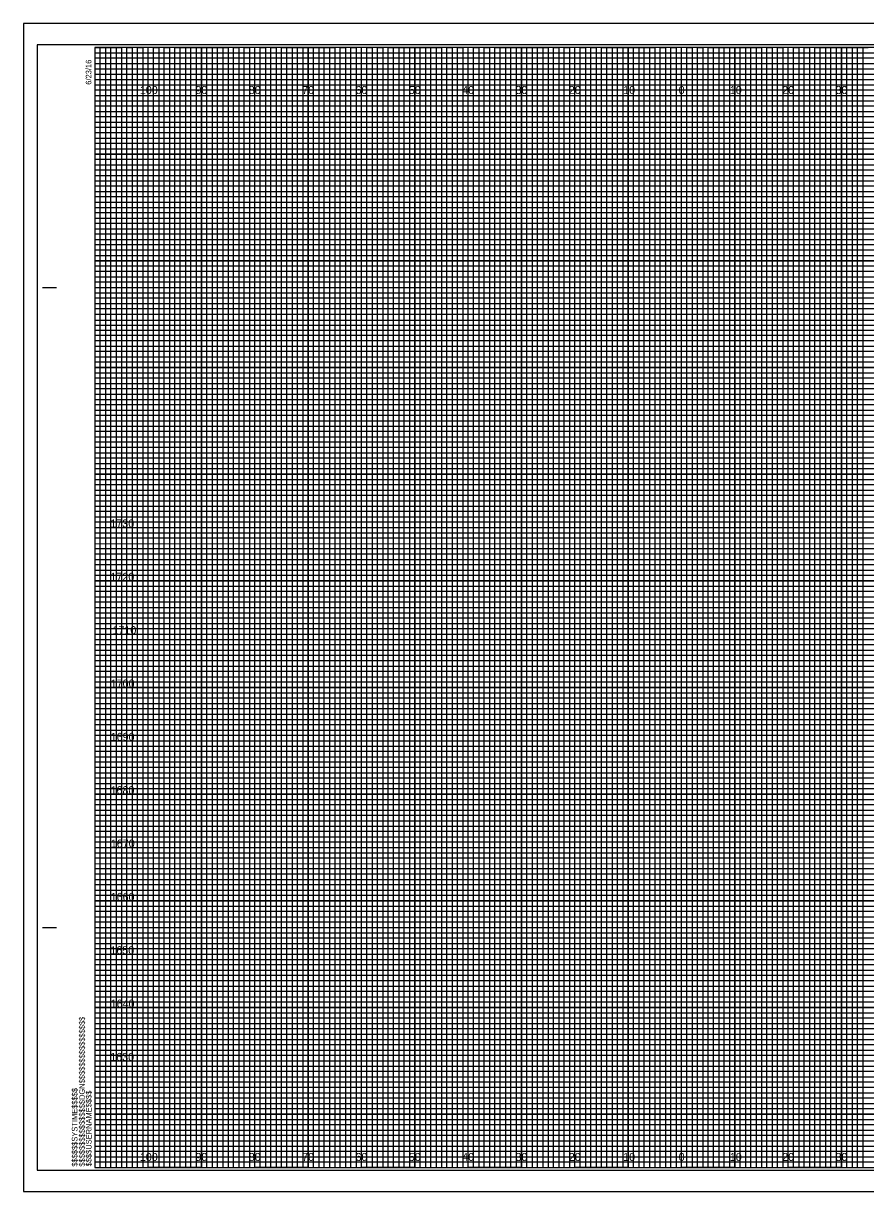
# Model space of a CAD drawing. Extents: x -13 to 323, y -5 to 6154.
# Drawn here: x -13.4 to 144.5, y 2195.5 to 2414.5 of the extents above; entities that cross this region are included whole.
import ezdxf

# ---------------------------------------------------------------- set-up
doc = ezdxf.new("R2010")
doc.units = 0
for name, color, linetype in [('Prop Retaining Wall', 7, 'Continuous'), ('Prop XS Alignment Label', 7, 'Continuous'), ('Prop XS DDE', 7, 'Continuous'), ('Prop XS DDE Elevations', 7, 'Continuous'), ('Prop XS DDE Slope Text', 7, 'Continuous'), ('Prop XS Earthwork Shape', 7, 'Continuous'), ('Prop XS Elevation Labels', 7, 'Continuous'), ('Prop XS Station Labels', 7, 'Continuous'), ('Raster_Level_0', 7, 'Continuous'), ('Scratch_Level_3', 7, 'Continuous'), ('Sheet Cutting Line CELL', 7, 'Continuous')]:
    doc.layers.add(name, color=color, linetype=linetype)

msp = doc.modelspace()

# ---------------------------------------------------------------- linework, layer by layer
at = {"layer": 'Prop Retaining Wall'}
for p, q in [((0, 2409), (260, 2409)), ((260, 2407.98), (0, 2407.98)), ((0, 2407.98), (0, 2407)), ((0, 2407), (260, 2407)), ((260, 2405.89), (0, 2405.89)), ((0, 2405.89), (0, 2404)), ((0, 2404), (320, 2404))]:
    msp.add_line(p, q, dxfattribs=at)
for points in [[(0, 2403), (270, 2403), (320, 2403), (320, 2402), (0, 2402)], [(0, 2401), (320, 2401), (320, 2399), (0, 2399)], [(0, 2398), (320, 2398), (320, 2397), (0, 2396.98)], [(0, 2396), (320, 2396), (320, 2394), (0, 2394)], [(0, 2393), (320, 2393), (320, 2392), (0, 2392)], [(0, 2391), (320, 2391), (320, 2389), (0, 2389)], [(0, 2388), (320, 2388), (320, 2387), (0, 2387)], [(0, 2386), (320, 2386), (320, 2384), (0, 2384)], [(0, 2383), (320, 2383), (320, 2382), (0, 2382)], [(0, 2381), (320, 2381), (320, 2379), (0, 2379)], [(0, 2378), (320, 2378), (320, 2377), (0, 2377)], [(0, 2376), (320, 2376), (320, 2373.95), (320, 2373), (320, 2372), (0, 2372)], [(0, 2374), (320, 2374), (320, 2373), (0, 2373)], [(0, 2371), (320, 2371), (320, 2369), (0, 2369.03)], [(0, 2369.03), (320, 2369), (320, 2368), (0, 2368)], [(0, 2367), (320, 2367), (320, 2366), (0, 2366)], [(0, 2364), (320, 2364), (320, 2363), (0, 2363)], [(0, 2362), (320, 2362), (320, 2361), (0, 2361)], [(-0.07, 2358.89), (320, 2358.89), (320, 2357.88), (-0.07, 2357.88)], [(0, 2357), (320, 2357), (320, 2356), (0, 2356)], [(0, 2354), (320, 2354), (320, 2353), (0, 2353)], [(0, 2352), (320, 2352), (320, 2351), (0, 2351)], [(0, 2349), (320, 2349), (320, 2348), (0, 2348)], [(0, 2347), (320, 2347), (320, 2346), (0, 2346)], [(0, 2344), (320, 2344), (320, 2343), (0, 2343)], [(0, 2342), (320, 2342), (320, 2341), (0, 2341)], [(0, 2339), (320, 2339), (319.99, 2337.98), (0, 2338)], [(0, 2337), (320, 2337), (320, 2336), (0, 2336)], [(0, 2334), (320, 2334), (320, 2333), (0, 2333)], [(0, 2332), (320, 2332), (320, 2331), (0, 2331)], [(0, 2329), (320, 2329), (320, 2328), (0, 2328)], [(0, 2327), (320, 2327), (320, 2326), (0, 2326)], [(0, 2324), (320, 2324), (320, 2323), (0, 2323)], [(0, 2322), (320, 2322), (320, 2321), (0, 2321)], [(0, 2319), (320, 2319), (320, 2318), (0, 2318)], [(0, 2316.99), (320.07, 2316.91), (320, 2316), (0, 2316)], [(0, 2314), (320, 2314), (320, 2313), (0, 2313)], [(0, 2312), (320, 2312), (320, 2311), (0, 2311)], [(0, 2309), (320, 2309), (320, 2308), (0, 2308)], [(0, 2307), (320, 2307), (320, 2306), (0, 2306)], [(0, 2304), (320, 2304), (320, 2303), (0, 2303)], [(0, 2302), (320, 2302), (320, 2301), (0, 2301)], [(0, 2299), (320, 2299), (320, 2298), (0, 2298)], [(0, 2297), (320, 2297), (320, 2296), (0, 2296)], [(0, 2294), (320, 2294), (320, 2293), (0, 2293)], [(0, 2292), (320, 2292), (320, 2291), (0, 2291)], [(0, 2289), (320, 2289), (320, 2288), (0, 2288)], [(0, 2287), (320, 2287), (320, 2286), (0, 2286)], [(0, 2284), (320, 2284), (320, 2283), (0, 2283)], [(0, 2282), (320, 2282), (320, 2281), (0, 2281)], [(0, 2279), (320, 2279), (319.99, 2277.98), (0, 2278)], [(0, 2277), (320, 2277), (320, 2276), (0, 2276)], [(0, 2274), (320, 2274), (320, 2273), (0, 2273)], [(0, 2272), (320, 2272), (320, 2271), (0, 2271)], [(0, 2269), (320, 2269), (320, 2268), (0, 2268)], [(0, 2267), (320, 2267), (320, 2266), (0, 2266)], [(0, 2264), (320, 2264), (320, 2263), (0, 2263)], [(0, 2262), (320, 2262), (320, 2261), (0, 2261)], [(0, 2259), (320, 2259), (320, 2258), (0, 2258)], [(0, 2256.99), (320.07, 2256.91), (320, 2256), (0, 2256)], [(0, 2254), (320, 2254), (320, 2253), (0, 2253)], [(0, 2252), (320, 2252), (320, 2251), (0, 2251)], [(0, 2249), (320, 2249), (320, 2248), (0, 2248)], [(0, 2247), (320, 2247), (320, 2246), (0, 2246)], [(0, 2244), (320, 2244), (320, 2243), (0, 2243)], [(0, 2242), (320, 2242), (320, 2241), (0, 2241)], [(0, 2239), (320, 2239), (320, 2238), (0, 2238)], [(0, 2237), (320, 2237), (320, 2236), (0, 2236)], [(0, 2234), (320, 2234), (320, 2233), (0, 2233)], [(0, 2232), (320, 2232), (320, 2231), (0, 2231)], [(0, 2229), (320, 2229), (320, 2228), (0, 2228)], [(0, 2227), (320, 2227), (320, 2226), (0, 2226)], [(0, 2224), (320, 2224), (320, 2223), (0, 2223)], [(0, 2222), (320, 2222), (320, 2221), (0, 2221)], [(0, 2219), (320, 2219), (320, 2218), (0, 2218)], [(0, 2217), (320, 2217), (320, 2216), (0, 2216)], [(0, 2214), (320, 2214), (320, 2213), (0, 2213)], [(0, 2212), (320, 2212), (320, 2211), (0, 2211)], [(0, 2209), (320, 2209), (320, 2208), (0, 2208)], [(0, 2207), (320, 2207), (320, 2206), (0, 2206)], [(0, 2204), (320, 2204), (320, 2203), (0, 2203)], [(0, 2202), (320, 2202), (320, 2201), (0, 2201)]]:
    msp.add_lwpolyline(points, dxfattribs=at)
at = {"layer": 'Prop XS Alignment Label'}
for p, q in [((-9.8, 2365), (-7.3, 2365)), ((-9.7, 2365), (-7.2, 2365)), ((-9.8, 2245), (-7.3, 2245)), ((-9.7, 2245), (-7.2, 2245)), ((0, 2200), (0, 2200)), ((0, 2200), (0, 2200)), ((0, 2200), (0, 2200)), ((0, 2200), (0, 2200)), ((0, 2200), (0, 2200)), ((0, 2200), (0, 2200)), ((0, 2200), (0, 2200))]:
    msp.add_line(p, q, dxfattribs=at)
msp.add_lwpolyline([(320, 2410), (0, 2410), (0, 2200), (320, 2200)], close=True, dxfattribs=at)
at = {"layer": 'Prop XS DDE'}
msp.add_lwpolyline([(-13.4, 2195.5), (323.3, 2195.5), (323.3, 2414.5), (-13.4, 2414.5)], close=True, dxfattribs=at)
at = {"layer": 'Prop XS DDE Elevations'}
for p, q in [((10, 2200), (10, 2410)), ((20, 2200), (20, 2410)), ((30, 2200), (30, 2410)), ((40, 2200), (40, 2410)), ((50, 2200), (50, 2410)), ((60, 2200), (60, 2410)), ((70, 2200), (70, 2410)), ((80, 2200), (80, 2410)), ((90, 2200), (90, 2410)), ((100, 2200), (100, 2410)), ((110, 2200), (110, 2410)), ((120, 2200), (120, 2410)), ((130, 2200), (130, 2410)), ((140, 2200), (140, 2410)), ((0, 2400), (320, 2400)), ((0, 2390), (320, 2390)), ((0, 2380), (320, 2380)), ((0, 2370), (320, 2370)), ((0, 2360), (320, 2360)), ((0, 2350), (320, 2350)), ((0, 2340), (320, 2340)), ((0, 2330), (320, 2330)), ((0, 2320), (320, 2320)), ((0, 2310), (320, 2310)), ((0, 2300), (320, 2300)), ((0, 2290), (320, 2290)), ((0, 2280), (320, 2280)), ((0, 2270), (320, 2270)), ((0, 2260), (320, 2260)), ((0, 2250), (320, 2250)), ((0, 2240), (320, 2240)), ((0, 2230), (320, 2230)), ((0, 2220), (320, 2220)), ((0, 2210), (320, 2210))]:
    msp.add_line(p, q, dxfattribs=at)
at = {"layer": 'Prop XS DDE Slope Text'}
msp.add_lwpolyline([(-10.8, 2199.5), (322.4, 2199.5), (322.4, 2410.5), (-10.8, 2410.5)], close=True, dxfattribs=at)
at = {"layer": 'Prop XS Earthwork Shape'}
for p, q in [((10, 2410), (0, 2410)), ((10, 2200), (10, 2410)), ((30, 2410), (20, 2410)), ((20, 2410), (20, 2200)), ((30, 2200), (30, 2410)), ((50, 2410), (40, 2410)), ((40, 2410), (40, 2200)), ((50, 2200), (50, 2410)), ((70, 2410), (60, 2410)), ((60, 2410), (60, 2200)), ((70, 2200), (70, 2410)), ((90, 2410), (80, 2410)), ((80, 2410), (80, 2200)), ((90, 2200), (90, 2410)), ((110, 2410), (100, 2410)), ((100, 2410), (100, 2200)), ((110, 2200), (110, 2410)), ((130, 2410), (120, 2410)), ((120, 2410), (120, 2200)), ((130, 2200), (130, 2410)), ((150, 2410), (140, 2410)), ((140, 2410), (140, 2200)), ((20, 2200), (10, 2200)), ((40, 2200), (30, 2200)), ((60, 2200), (50, 2200)), ((80, 2200), (70, 2200)), ((100, 2200), (90, 2200)), ((120, 2200), (110, 2200)), ((140, 2200), (130, 2200))]:
    msp.add_line(p, q, dxfattribs=at)
for points in [[(0, 2400), (320, 2400), (320, 2390), (0, 2390)], [(0, 2380), (320, 2380), (320, 2370), (0, 2370)], [(0, 2360), (320, 2360), (320, 2350), (0, 2350)], [(0, 2340), (320, 2340), (320, 2330), (0, 2330)], [(0, 2320), (320, 2320), (320, 2310), (0, 2310)], [(0, 2300), (320, 2300), (320, 2290), (0, 2290)], [(0, 2280), (320, 2280), (320, 2270), (0, 2270)], [(0, 2260), (320, 2260), (320, 2250), (0, 2250)], [(0, 2240), (320, 2240), (320, 2230), (0, 2230)], [(0, 2220), (320, 2220), (320, 2210), (0, 2210)]]:
    msp.add_lwpolyline(points, dxfattribs=at)
at = {"layer": 'Prop XS Elevation Labels'}
for points in [[(0, 2200), (1, 2200), (1, 2410), (2, 2410), (2, 2200)], [(2, 2200), (3, 2200), (3, 2410), (4, 2410), (4, 2200)], [(5, 2200), (6, 2200), (6, 2410), (7, 2410), (7, 2200)], [(7, 2200), (8, 2200), (8, 2410), (9, 2410), (9, 2200)], [(10, 2200), (11, 2200), (11, 2410), (12, 2410), (12, 2200)], [(12, 2200), (13, 2200), (13, 2410), (14, 2410), (14, 2200)], [(15, 2200), (16, 2200), (16, 2410), (17, 2410), (17, 2200)], [(17, 2200), (18, 2200), (18, 2410), (19, 2410), (19, 2200)], [(20, 2200), (21, 2200), (21, 2410), (22, 2410), (22, 2200)], [(22, 2200), (23, 2200), (23, 2410), (24, 2410), (24, 2200)], [(25, 2200), (26, 2200), (26, 2410), (27, 2410), (27, 2200)], [(27, 2200), (28, 2200), (28, 2410), (29, 2410), (29, 2200)], [(30, 2200), (31, 2200), (31, 2410), (32, 2410), (32, 2200)], [(32, 2200), (33, 2200), (33, 2410), (34, 2410), (34, 2200)], [(35, 2200), (36, 2200), (36, 2410), (37, 2410), (37, 2200)], [(37, 2200), (38, 2200), (38, 2410), (39, 2410), (39, 2200)], [(40, 2200), (41, 2200), (41, 2410), (42, 2410), (42, 2200)], [(42, 2200), (43, 2200), (43, 2410), (44, 2410), (44, 2200)], [(45, 2200), (46, 2200), (46, 2410), (47, 2410), (47, 2200)], [(47, 2200), (48, 2200), (48, 2410), (49, 2410), (49, 2200)], [(50, 2200), (51, 2200), (51, 2410), (52, 2410), (52, 2200)], [(52, 2200), (53, 2200), (53, 2410), (54, 2410), (54, 2200)], [(55, 2200), (56, 2200), (56, 2410), (57, 2410), (57, 2200)], [(57, 2200), (58, 2200), (58, 2410), (59, 2410), (59, 2200)], [(60, 2200), (61, 2200), (61, 2410), (62, 2410), (62, 2200)], [(62, 2200), (63, 2200), (63, 2410), (64, 2410), (64, 2200)], [(65, 2200), (66, 2200), (66, 2410), (67, 2410), (67, 2200)], [(67, 2200), (68, 2200), (68, 2410), (69, 2410), (69, 2200)], [(70, 2200), (71, 2200), (71, 2410), (72, 2410), (72, 2200)], [(72, 2200), (73, 2200), (73, 2410), (74, 2410), (74, 2200)], [(75, 2200), (76, 2200), (76, 2410), (77, 2410), (77, 2200)], [(77, 2200), (78, 2200), (78, 2410), (79, 2410), (79, 2200)], [(80, 2200), (81, 2200), (81, 2410), (82, 2410), (82, 2200)], [(82, 2200), (83, 2200), (83, 2410), (84, 2410), (84, 2200)], [(85, 2200), (86, 2200), (86, 2410), (87, 2410), (87, 2200)], [(87, 2200), (88, 2200), (88, 2410), (89, 2410), (89, 2200)], [(90, 2200), (91, 2200), (91, 2410), (92, 2410), (92, 2200)], [(92, 2200), (93, 2200), (93, 2410), (94, 2410), (94, 2200)], [(95, 2200), (96, 2200), (96, 2410), (97, 2410), (97, 2200)], [(97, 2200), (98, 2200), (98, 2410), (99, 2410), (99, 2200)], [(100, 2200), (101, 2200), (101, 2410), (102, 2410), (102, 2200)], [(102, 2200), (103, 2200), (103, 2410), (104, 2410), (104, 2200)], [(105, 2200), (106, 2200), (106, 2410), (107, 2410), (107, 2200)], [(107, 2200), (108, 2200), (108, 2410), (109, 2410), (109, 2200)], [(110, 2200), (111, 2200), (111, 2410), (112, 2410), (112, 2200)], [(112, 2200), (113, 2200), (113, 2410), (114, 2410), (114, 2200)], [(115, 2200), (116, 2200), (116, 2410), (117, 2410), (117, 2200)], [(117, 2200), (118, 2200), (118, 2410), (119, 2410), (119, 2200)], [(120, 2200), (121, 2200), (121, 2410), (122, 2410), (122, 2200)], [(122, 2200), (123, 2200), (123, 2410), (124, 2410), (124, 2200)], [(125, 2200), (126, 2200), (126, 2410), (127, 2410), (127, 2200)], [(127, 2200), (128, 2200), (128, 2410), (129, 2410), (129, 2200)], [(130, 2200), (131, 2200), (131, 2410), (132, 2410), (132, 2200)], [(132, 2200), (133, 2200), (133, 2410), (134, 2410), (134, 2200)], [(135, 2200), (136, 2200), (136, 2410), (137, 2410), (137, 2200)], [(137, 2200), (138, 2200), (138, 2410), (139, 2410), (139, 2200)], [(140, 2200), (141, 2200), (141, 2410), (142, 2410), (142, 2200)], [(142, 2200), (143, 2200), (143, 2410), (144, 2410), (144, 2200)]]:
    msp.add_lwpolyline(points, dxfattribs=at)
at = {"layer": 'Prop XS Station Labels'}
for points in [[(0, 2410), (5, 2410), (5, 2200), (15, 2200), (15, 2410), (25, 2410), (25, 2200), (35, 2200), (35, 2410), (45, 2410), (45, 2200), (55, 2200), (55, 2410), (65, 2410), (65, 2200), (75, 2200), (75, 2410), (85, 2410), (85, 2200), (95, 2200), (95, 2410), (105, 2410), (105, 2200), (115, 2200), (115, 2410), (125, 2410), (125, 2200), (135, 2200), (135, 2410), (145, 2410)], [(0, 2405), (275, 2405)], [(0, 2385), (320, 2385), (320, 2395), (0, 2395)], [(0, 2365), (320, 2365), (320, 2375), (0, 2375)], [(0, 2345), (320, 2345), (320, 2355), (0, 2355)], [(0, 2325), (320, 2325), (320, 2335), (0, 2335)], [(0, 2305), (320, 2305), (320, 2315), (0, 2315)], [(0, 2285), (320, 2285), (320, 2295), (0, 2295)], [(0, 2265), (320, 2265), (320, 2275), (0, 2275)], [(0, 2245), (320, 2245), (320, 2255), (0, 2255)], [(0, 2225), (320, 2225), (320, 2235), (0, 2235)], [(0, 2205), (320, 2205), (320, 2215), (0, 2215)]]:
    msp.add_lwpolyline(points, dxfattribs=at)
at = {"layer": 'Sheet Cutting Line CELL'}
for p, q in [((323.3, 2414.5), (-13.4, 2414.5)), ((-13.4, 2414.5), (-13.4, 2195.5)), ((-13.4, 2195.5), (323.3, 2195.5))]:
    msp.add_line(p, q, dxfattribs=at)

# ---------------------------------------------------------------- texts
at = {"layer": 'Prop XS Alignment Label'}
for s, p in [('6/23/16', (-0.65, 2403)), ('$$$$$$$$$$$$$$$$DGN$$$$$$$$$$$$$$$$', (-1.88, 2200.18)), ('$$$$$$SYSTIME$$$$$', (-3.26, 2200.18)), ('$$$$USERNAME$$$$', (-0.62, 2200.23))]:
    msp.add_text(s, height=1.05, rotation=90, dxfattribs=at).set_placement(p)
at = {"layer": 'Raster_Level_0'}
for s, p in [('100', (8.44, 2401.25)), ('90', (18.86, 2401.25)), ('80', (28.86, 2401.25)), ('70', (38.86, 2401.25)), ('60', (48.86, 2401.25)), ('50', (58.86, 2401.25)), ('40', (68.86, 2401.25)), ('30', (78.86, 2401.25)), ('20', (88.86, 2401.25)), ('10', (99.04, 2401.25)), ('0', (109.45, 2401.25)), ('0', (109.45, 2401.25)), ('10', (119.04, 2401.25)), ('20', (128.86, 2401.25)), ('30', (138.86, 2401.25)), ('100', (8.44, 2201.25)), ('90', (18.86, 2201.25)), ('80', (28.86, 2201.25)), ('70', (38.86, 2201.25)), ('60', (48.86, 2201.25)), ('50', (58.86, 2201.25)), ('40', (68.86, 2201.25)), ('30', (78.86, 2201.25)), ('20', (88.86, 2201.25)), ('10', (99.04, 2201.25)), ('0', (109.45, 2201.25)), ('0', (109.45, 2201.25)), ('10', (119.04, 2201.25)), ('20', (128.86, 2201.25)), ('30', (138.86, 2201.25))]:
    msp.add_text(s, height=1.5, dxfattribs=at).set_placement(p)
at = {"layer": 'Scratch_Level_3'}
for s, p in [('1730', (2.92, 2320)), ('1720', (2.93, 2310)), ('1710', (3.31, 2300)), ('1700', (2.98, 2290)), ('1690', (2.97, 2280)), ('1680', (2.95, 2270)), ('1670', (3, 2260)), ('1660', (2.97, 2250)), ('1650', (2.92, 2240)), ('1640', (2.97, 2230)), ('1630', (2.89, 2220))]:
    msp.add_text(s, height=1.5, dxfattribs=at).set_placement(p)

doc.saveas('drawing.dxf')
